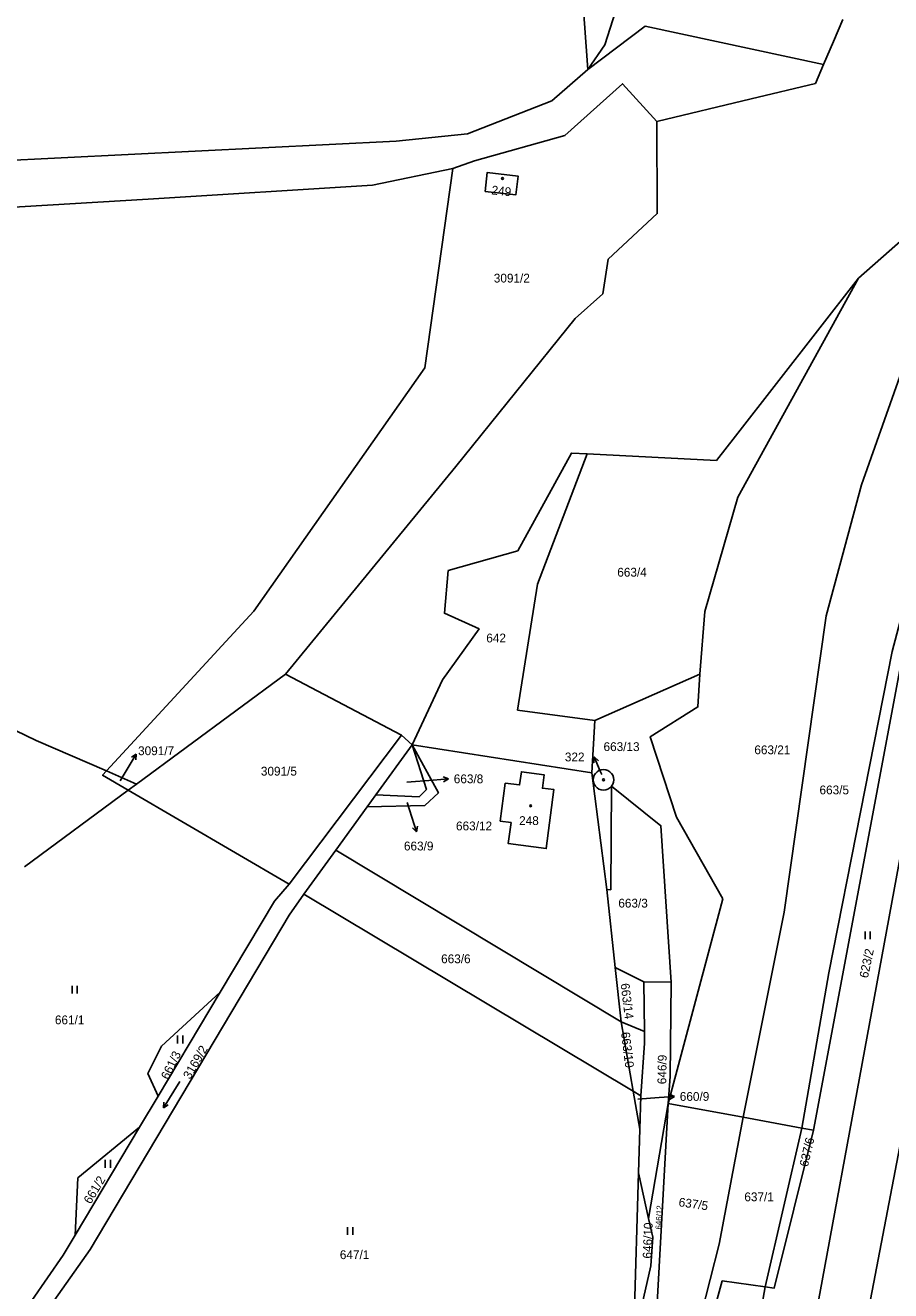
# Model space of a CAD drawing. Extents: x -755528 to -748832, y -1118122 to -1111095.
# Drawn here: x -753623.6 to -753456.7, y -1113610.9 to -1113366.7 of the extents above; entities that cross this region are included whole.
import ezdxf

# ---------------------------------------------------------------- set-up
doc = ezdxf.new("R2010")
doc.units = 0
for name, color, linetype in [('DZ_DO_PUPFL', 7, 'Continuous'), ('DZ_NAD_PUPFL', 7, 'Continuous'), ('DZ_NAD_ZPF', 7, 'Continuous'), ('legenda barvy', 7, 'Continuous'), ('legenda_text', 7, 'Continuous'), ('TZ_UMVŽST', 7, 'Continuous')]:
    doc.layers.add(name, color=color, linetype=linetype)

msp = doc.modelspace()

# ---------------------------------------------------------------- linework, layer by layer
at = {"layer": 'DZ_NAD_PUPFL'}
for p, q in [((-753467.79, -1113369.84), (-753465.97, -1113365.59)), ((-753469.69, -1113374.3), (-753467.79, -1113369.84)), ((-753501.85, -1113385.3), (-753483.66, -1113380.95)), ((-753462.93, -1113415.5), (-753486.68, -1113445.97)), ((-753512.26, -1113418.54), (-753517.59, -1113423.33)), ((-753573.48, -1113491.9), (-753551.09, -1113503.68)), ((-753551.09, -1113503.68), (-753549.05, -1113505.56))]:
    msp.add_line(p, q, dxfattribs=at)
for points in [[(-753469.69, -1113374.3), (-753471.26, -1113377.98), (-753483.66, -1113380.95)], [(-753512.26, -1113418.54), (-753511.2, -1113411.87), (-753501.76, -1113403.07), (-753501.85, -1113385.3)], [(-753462.93, -1113415.5), (-753451.15, -1113405.09), (-753445.06, -1113400.41)], [(-753517.59, -1113423.33), (-753540.58, -1113451.87), (-753573.48, -1113491.9)], [(-753515.28, -1113449.42), (-753490.35, -1113450.68), (-753486.68, -1113445.97)], [(-753549.05, -1113505.56), (-753543.18, -1113493.02), (-753536.12, -1113483.18), (-753542.81, -1113480.16), (-753542.05, -1113471.94), (-753528.66, -1113468.12), (-753518.31, -1113449.27), (-753515.28, -1113449.42)]]:
    msp.add_lwpolyline(points, dxfattribs=at)
at = {"layer": 'DZ_NAD_ZPF'}
for p, q in [((-753602.21, -1113513.13), (-753573.48, -1113491.9)), ((-753513.78, -1113500.83), (-753493.56, -1113491.93)), ((-753514.39, -1113510.96), (-753513.78, -1113500.83)), ((-753551.09, -1113503.68), (-753572.76, -1113532.4)), ((-753556.05, -1113515.22), (-753549.05, -1113505.56)), ((-753549.05, -1113505.56), (-753514.39, -1113510.96)), ((-753607.97, -1113510.59), (-753602.21, -1113513.13)), ((-753511.49, -1113533.48), (-753514.39, -1113510.96)), ((-753602.21, -1113513.13), (-753603.78, -1113514.29)), ((-753603.78, -1113514.29), (-753623.77, -1113529.06)), ((-753572.76, -1113532.4), (-753603.78, -1113514.29)), ((-753557.69, -1113517.49), (-753556.05, -1113515.22)), ((-753563.76, -1113525.86), (-753557.69, -1113517.49)), ((-753563.76, -1113525.86), (-753569.9, -1113534.33)), ((-753508.75, -1113558.99), (-753563.76, -1113525.86)), ((-753569.9, -1113534.33), (-753506.41, -1113572.38)), ((-753511.49, -1113533.48), (-753509.88, -1113548.5)), ((-753508.75, -1113558.99), (-753509.88, -1113548.5)), ((-753509.88, -1113548.5), (-753504.33, -1113551.28)), ((-753504.33, -1113551.28), (-753504.2, -1113560.82)), ((-753504.33, -1113551.28), (-753499.09, -1113551.34)), ((-753586.06, -1113553.29), (-753598, -1113573.3)), ((-753504.2, -1113560.82), (-753508.75, -1113558.99)), ((-753506.41, -1113572.38), (-753508.75, -1113558.99)), ((-753598, -1113573.3), (-753601.59, -1113579.32)), ((-753504.95, -1113573.26), (-753506.41, -1113572.38)), ((-753505.14, -1113579.67), (-753506.41, -1113572.38)), ((-753504.95, -1113573.26), (-753505.14, -1113579.67)), ((-753503.45, -1113596.94), (-753499.67, -1113574.73)), ((-753499.67, -1113574.73), (-753501.83, -1113614.41)), ((-753485.21, -1113577.4), (-753499.67, -1113574.73)), ((-753601.59, -1113579.32), (-753614.01, -1113600.13)), ((-753473.9, -1113579.49), (-753485.21, -1113577.4)), ((-753505.14, -1113579.67), (-753505.39, -1113588.09)), ((-753480.92, -1113610.11), (-753473.9, -1113579.49)), ((-753471.63, -1113579.91), (-753473.9, -1113579.49)), ((-753505.39, -1113588.09), (-753506.57, -1113628.26)), ((-753505.39, -1113588.09), (-753503.45, -1113596.94))]:
    msp.add_line(p, q, dxfattribs=at)
for points in [[(-753515.14, -1113375.26), (-753516.75, -1113353.04), (-753541.71, -1113331.35), (-753556.03, -1113314.21)], [(-753498.05, -1113320.86), (-753505.43, -1113320.08), (-753505.24, -1113332.85), (-753506.88, -1113341.79), (-753509.32, -1113362.45), (-753511.87, -1113370.49), (-753515.14, -1113375.26)], [(-753515.14, -1113375.26), (-753504.1, -1113366.93), (-753469.69, -1113374.3)], [(-753799.29, -1113396.74), (-753749.33, -1113399.41), (-753696.2, -1113395.45), (-753642.6, -1113393.57), (-753552.12, -1113389.06), (-753538.37, -1113387.68), (-753522.12, -1113381.29), (-753515.14, -1113375.26)], [(-753501.85, -1113385.3), (-753508.45, -1113378), (-753519.57, -1113387.99), (-753537, -1113392.9), (-753541.19, -1113394.37)], [(-753473.9, -1113579.49), (-753468.67, -1113549.51), (-753456.49, -1113487.55), (-753451.63, -1113469.3), (-753444.17, -1113440.05), (-753435.98, -1113400.2), (-753429.66, -1113386.14)], [(-753541.19, -1113394.37), (-753556.68, -1113397.59), (-753599.92, -1113400.25), (-753683.03, -1113405.21)], [(-753607.97, -1113510.59), (-753579.57, -1113479.74), (-753546.59, -1113432.83), (-753541.19, -1113394.37)], [(-753534.95, -1113398.77), (-753529.01, -1113399.42), (-753528.61, -1113395.81), (-753534.53, -1113395.13), (-753534.95, -1113398.77)], [(-753445.06, -1113400.41), (-753454.95, -1113434.48), (-753462.38, -1113455.39), (-753469.18, -1113480.66), (-753477.3, -1113537.8), (-753485.21, -1113577.4)], [(-753493.56, -1113491.93), (-753492.59, -1113479.82), (-753486.23, -1113457.74), (-753462.93, -1113415.5)], [(-753432.5, -1113432.56), (-753442.08, -1113440.47), (-753449.95, -1113470.73), (-753454.76, -1113490.04), (-753471.63, -1113579.91)], [(-753730.46, -1113448.38), (-753667.27, -1113482.58), (-753621.54, -1113504.69), (-753607.97, -1113510.59)], [(-753515.28, -1113449.42), (-753524.86, -1113474.54), (-753528.71, -1113498.83), (-753513.78, -1113500.83)], [(-753499.67, -1113574.73), (-753489.13, -1113535.24), (-753498.05, -1113519.52), (-753503.13, -1113504.01), (-753493.92, -1113498.22), (-753493.56, -1113491.93)], [(-753502.88, -1113771.27), (-753494.9, -1113739.14), (-753479.17, -1113679.31), (-753481.55, -1113674.49), (-753475.44, -1113637.71), (-753470.43, -1113611.4), (-753462.26, -1113567.02), (-753454.18, -1113523.38), (-753450.39, -1113499.01)], [(-753496.72, -1113781.33), (-753487.53, -1113743.31), (-753477.31, -1113701.87), (-753471.32, -1113676.12), (-753472.32, -1113672.61), (-753468.39, -1113649.95), (-753460.66, -1113612.58), (-753452.03, -1113567.63), (-753443.46, -1113515.43), (-753442.23, -1113501.01)], [(-753557.69, -1113517.49), (-753546.59, -1113517.22), (-753543.96, -1113514.78), (-753549.05, -1113505.56)], [(-753556.05, -1113515.22), (-753547.67, -1113515.57), (-753546.29, -1113514.14), (-753549.05, -1113505.56)], [(-753603.78, -1113514.29), (-753608.72, -1113511.4), (-753607.97, -1113510.59)], [(-753531.08, -1113512.92), (-753532.05, -1113520.27), (-753529.96, -1113520.56), (-753530.52, -1113524.58), (-753523.16, -1113525.57), (-753521.68, -1113514.19), (-753523.91, -1113513.91), (-753523.57, -1113511.31), (-753527.94, -1113510.74), (-753528.3, -1113513.27), (-753531.08, -1113512.92)], [(-753510.58, -1113513.53), (-753510.341, -1113513.154), (-753510.192, -1113512.734), (-753510.14, -1113512.292), (-753510.188, -1113511.849), (-753510.337, -1113511.423), (-753510.574, -1113511.046), (-753510.889, -1113510.731), (-753511.266, -1113510.495), (-753511.687, -1113510.349), (-753512.13, -1113510.3), (-753512.573, -1113510.35), (-753512.994, -1113510.497), (-753513.372, -1113510.734), (-753513.687, -1113511.049), (-753513.924, -1113511.427), (-753514.071, -1113511.848), (-753514.12, -1113512.291), (-753514.069, -1113512.734), (-753513.927, -1113513.142), (-753513.692, -1113513.52), (-753513.378, -1113513.837), (-753513.001, -1113514.076), (-753512.581, -1113514.225), (-753512.138, -1113514.276), (-753511.695, -1113514.227), (-753511.274, -1113514.081), (-753510.896, -1113513.845), (-753510.58, -1113513.53)], [(-753499.09, -1113551.34), (-753501.04, -1113521.16), (-753510.58, -1113513.53), (-753510.73, -1113533.49), (-753511.49, -1113533.48)], [(-753572.76, -1113532.4), (-753575.57, -1113535.71), (-753586.06, -1113553.29)], [(-753623.48, -1113620.39), (-753611.13, -1113602.93), (-753572.73, -1113538.38), (-753569.9, -1113534.33)], [(-753499.67, -1113574.73), (-753499.3, -1113569.52), (-753499.09, -1113551.34)], [(-753598, -1113573.3), (-753600.03, -1113568.98), (-753597.39, -1113563.66), (-753586.06, -1113553.29)], [(-753504.2, -1113560.82), (-753504.2, -1113563.1), (-753504.95, -1113573.26)], [(-753614.01, -1113600.13), (-753613.52, -1113589.1), (-753601.59, -1113579.32)], [(-753485.21, -1113577.4), (-753489.79, -1113601.89), (-753493.28, -1113615.5)], [(-753471.63, -1113579.91), (-753479.19, -1113610.35), (-753480.92, -1113610.11)], [(-753504.77, -1113615.07), (-753504.39, -1113612.29), (-753503.03, -1113606.03), (-753502.64, -1113600.53), (-753503.45, -1113596.94)], [(-753614.01, -1113600.13), (-753616.32, -1113604), (-753634.52, -1113630.27)], [(-753480.92, -1113610.11), (-753483.04, -1113622.17), (-753491.65, -1113680.35), (-753489.21, -1113683.33), (-753500.41, -1113728.28), (-753508.7, -1113761.75)], [(-753493.28, -1113615.5), (-753491.1, -1113615.78), (-753489.22, -1113608.96), (-753480.92, -1113610.11)]]:
    msp.add_lwpolyline(points, dxfattribs=at)
at = {"layer": 'legenda barvy'}
for p, q in [((-753603.78, -1113509.92), (-753602.234, -1113507.348)), ((-753602.234, -1113507.348), (-753603.179, -1113507.948)), ((-753602.234, -1113507.348), (-753602.321, -1113508.464)), ((-753513.913, -1113507.878), (-753513.982, -1113508.995)), ((-753512.74, -1113510.64), (-753513.913, -1113507.878)), ((-753513.913, -1113507.878), (-753513.06, -1113508.604)), ((-753605.31, -1113512.52), (-753603.78, -1113509.92)), ((-753512.46, -1113511.28), (-753512.74, -1113510.64)), ((-753550.05, -1113512.74), (-753544.99, -1113512.34)), ((-753544.99, -1113512.34), (-753541.996, -1113512.131)), ((-753541.996, -1113512.131), (-753543.03, -1113511.701)), ((-753541.996, -1113512.131), (-753542.96, -1113512.7)), ((-753550.01, -1113516.66), (-753549.1, -1113519.49)), ((-753549.1, -1113519.49), (-753548.173, -1113522.344)), ((-753548.173, -1113522.344), (-753548.958, -1113521.546)), ((-753548.173, -1113522.344), (-753548.006, -1113521.237)), ((-753505.53, -1113573.91), (-753501.4, -1113573.6)), ((-753501.4, -1113573.6), (-753498.406, -1113573.391)), ((-753498.406, -1113573.391), (-753499.44, -1113572.961)), ((-753498.406, -1113573.391), (-753499.37, -1113573.96))]:
    msp.add_line(p, q, dxfattribs=at)
at = {"layer": 'legenda_text'}
for centre in [(-753531.6068, -1113396.2892), (-753512.1168, -1113512.2892), (-753526.1668, -1113517.3092)]:
    msp.add_circle(centre, 0.175, dxfattribs=at)
at = {"layer": 'TZ_UMVŽST'}
for p, q in [((-753461.681, -1113543.05), (-753461.681, -1113541.55)), ((-753460.68, -1113543.05), (-753460.68, -1113541.55)), ((-753614.621, -1113553.51), (-753614.621, -1113552.01)), ((-753613.62, -1113553.51), (-753613.62, -1113552.01)), ((-753594.251, -1113563.14), (-753594.251, -1113561.64)), ((-753593.25, -1113563.14), (-753593.25, -1113561.64)), ((-753593.817, -1113570.506), (-753596.996, -1113575.594)), ((-753596.996, -1113575.594), (-753596.904, -1113574.5)), ((-753596.996, -1113575.594), (-753596.053, -1113575.031)), ((-753608.231, -1113587.14), (-753608.231, -1113585.64)), ((-753607.23, -1113587.14), (-753607.23, -1113585.64)), ((-753561.491, -1113600.1), (-753561.491, -1113598.6)), ((-753560.49, -1113600.1), (-753560.49, -1113598.6))]:
    msp.add_line(p, q, dxfattribs=at)

# ---------------------------------------------------------------- texts
at = {"layer": 'DZ_DO_PUPFL'}
for s, height, rotation, p in [('249', 1.7, 354, (-753533.788, -1113399.345)), ('623/2', 1.7, 78, (-753461.148, -1113550.646)), ('663/14', 1.7, 277, (-753508.833, -1113551.643)), ('663/10', 1.7, 277, (-753508.753, -1113561.043)), ('661/3', 1.7, 64, (-753596.032, -1113570.277)), ('3169/2', 1.7, 59.999997, (-753591.843, -1113570.205)), ('646/9', 1.7, 89, (-753500.03, -1113571.034)), ('637/6', 1.7, 77, (-753472.721, -1113587.061)), ('661/2', 1.7, 59, (-753611.03, -1113594.265)), ('637/5', 1.7, 351.999997, (-753497.718, -1113594.561)), ('646/12', 1.14, 87, (-753500.979, -1113599.083)), ('646/10', 1.7, 87.999997, (-753502.87, -1113604.679))]:
    msp.add_text(s, height=height, rotation=rotation, dxfattribs=at).set_placement(p)
for s, p in [('3091/2', (-753533.28, -1113416.36)), ('663/4', (-753509.47, -1113473.1)), ('642', (-753534.73, -1113485.79)), ('3091/7', (-753601.88, -1113507.54)), ('663/13', (-753512.12, -1113506.75)), ('663/21', (-753483.04, -1113507.36)), ('322', (-753519.58, -1113508.74)), ('3091/5', (-753578.2, -1113511.48)), ('663/8', (-753541, -1113512.96)), ('663/5', (-753470.47, -1113515.1)), ('663/12', (-753540.57, -1113522.05)), ('248', (-753528.4, -1113521.02)), ('663/9', (-753550.61, -1113525.918)), ('663/3', (-753509.27, -1113536.94)), ('663/6', (-753543.44, -1113547.68)), ('661/1', (-753617.92, -1113559.46)), ('660/9', (-753497.41, -1113574.23)), ('637/1', (-753484.97, -1113593.6)), ('647/1', (-753562.97, -1113604.76))]:
    msp.add_text(s, height=1.7, dxfattribs=at).set_placement(p)

doc.saveas('drawing.dxf')
